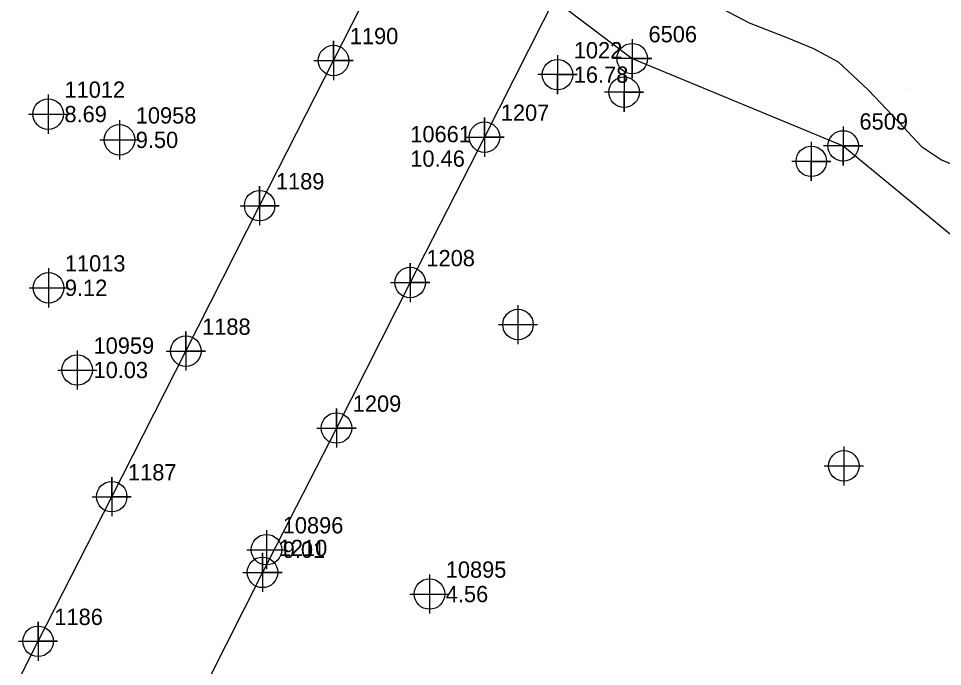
# Model space of a CAD drawing. Extents: x 2062781 to 2066835, y 358981 to 366501.
# Drawn here: x 2064361.2 to 2064503, y 362063.9 to 362163.3 of the extents above; entities that cross this region are included whole.
import ezdxf

# ---------------------------------------------------------------- set-up
doc = ezdxf.new("R2010")
doc.units = 0
for name, color, linetype in [('COGO Default Point Elevation', 7, 'Continuous'), ('COGO Default Point Number', 7, 'Continuous'), ('Exist DTM Breakline Underwater', 7, 'Continuous'), ('Exist DTM Breakline Underwater Cogo Elevation', 7, 'Continuous'), ('Exist DTM Breakline Underwater Cogo Number', 7, 'Continuous'), ('Exist DTM Breakline Underwater Cogo Point CELL', 7, 'Continuous'), ('Exist DTM Regular Point Underwater CELL', 7, 'Continuous'), ('Exist Structure Major Deck Tunnel Box Culvert', 7, 'Continuous'), ('Exist Structure Major Deck Tunnel Box Culvert Cogo Number', 7, 'Continuous'), ('Exist Structure Major Deck Tunnel Box Culvert Cogo Point CELL', 7, 'Continuous'), ('PH Exist DTM Breakline', 7, 'Continuous'), ('PH Exist DTM Point', 7, 'Continuous')]:
    doc.layers.add(name, color=color, linetype=linetype)

msp = doc.modelspace()

# ---------------------------------------------------------------- linework, layer by layer
at = {"layer": 'Exist DTM Breakline Underwater'}
msp.add_lwpolyline([(2064410.69, 362187.23), (2064427.1, 362178.47), (2064455.36, 362157.12), (2064487.72, 362143.73), (2064527.72, 362110.81), (2064562.48, 362081.09), (2064591.81, 362074.54), (2064612.39, 362060.79)], dxfattribs=at)
at = {"layer": 'Exist DTM Breakline Underwater Cogo Point CELL'}
for points in [[(2064455.36, 362160.12), (2064455.36, 362154.12), (2064455.36, 362157.12), (2064458.36, 362157.12), (2064452.36, 362157.12)], [(2064455.36, 362160.12), (2064455.36, 362154.12), (2064455.36, 362157.12), (2064458.36, 362157.12), (2064452.36, 362157.12)], [(2064455.36, 362160.12), (2064455.36, 362154.12), (2064455.36, 362157.12), (2064458.36, 362157.12), (2064452.36, 362157.12)], [(2064443.89, 362157.66), (2064443.89, 362151.66), (2064443.89, 362154.66), (2064446.89, 362154.66), (2064440.89, 362154.66)], [(2064487.72, 362146.73), (2064487.72, 362140.73), (2064487.72, 362143.73), (2064490.72, 362143.73), (2064484.72, 362143.73)], [(2064487.72, 362146.73), (2064487.72, 362140.73), (2064487.72, 362143.73), (2064490.72, 362143.73), (2064484.72, 362143.73)], [(2064487.72, 362146.73), (2064487.72, 362140.73), (2064487.72, 362143.73), (2064490.72, 362143.73), (2064484.72, 362143.73)]]:
    msp.add_lwpolyline(points, dxfattribs=at)
for centre in [(2064455.36, 362157.12), (2064455.36, 362157.12), (2064455.36, 362157.12), (2064443.89, 362154.66), (2064487.72, 362143.73), (2064487.72, 362143.73), (2064487.72, 362143.73)]:
    msp.add_circle(centre, 2.34, dxfattribs=at)
at = {"layer": 'Exist DTM Regular Point Underwater CELL'}
for points in [[(2064454.11, 362154.98), (2064454.11, 362148.98), (2064454.11, 362151.98), (2064457.11, 362151.98), (2064451.11, 362151.98)], [(2064365.75, 362151.61), (2064365.75, 362148.61)], [(2064362.75, 362148.61), (2064365.75, 362148.61)], [(2064365.75, 362148.61), (2064368.75, 362148.61)], [(2064365.75, 362148.61), (2064365.75, 362145.61)], [(2064376.69, 362147.66), (2064376.69, 362144.66)], [(2064373.69, 362144.66), (2064376.69, 362144.66)], [(2064376.69, 362144.66), (2064379.69, 362144.66)], [(2064376.69, 362144.66), (2064376.69, 362141.66)], [(2064482.83, 362144.36), (2064482.83, 362138.36), (2064482.83, 362141.36), (2064485.83, 362141.36), (2064479.83, 362141.36)], [(2064365.81, 362124.97), (2064365.81, 362121.97)], [(2064362.81, 362121.97), (2064365.81, 362121.97)], [(2064365.81, 362121.97), (2064368.81, 362121.97)], [(2064365.81, 362121.97), (2064365.81, 362118.97)], [(2064437.83, 362119.33), (2064437.83, 362116.33)], [(2064434.83, 362116.33), (2064437.83, 362116.33)], [(2064437.83, 362116.33), (2064440.83, 362116.33)], [(2064437.83, 362116.33), (2064437.83, 362113.33)], [(2064370.21, 362112.36), (2064370.21, 362109.36)], [(2064367.21, 362109.36), (2064370.21, 362109.36)], [(2064370.21, 362109.36), (2064373.21, 362109.36)], [(2064370.21, 362109.36), (2064370.21, 362106.36)], [(2064487.82, 362097.65), (2064487.82, 362094.65)], [(2064484.82, 362094.65), (2064487.82, 362094.65)], [(2064487.82, 362094.65), (2064490.82, 362094.65)], [(2064487.82, 362094.65), (2064487.82, 362091.65)], [(2064399.24, 362084.8), (2064399.24, 362081.8)], [(2064396.24, 362081.8), (2064399.24, 362081.8)], [(2064399.24, 362081.8), (2064402.24, 362081.8)], [(2064399.24, 362081.8), (2064399.24, 362078.8)], [(2064424.25, 362078), (2064424.25, 362075)], [(2064421.25, 362075), (2064424.25, 362075)], [(2064424.25, 362075), (2064427.25, 362075)], [(2064424.25, 362075), (2064424.25, 362072)]]:
    msp.add_lwpolyline(points, dxfattribs=at)
for centre in [(2064454.11, 362151.98), (2064365.75, 362148.61), (2064376.69, 362144.66), (2064482.83, 362141.36), (2064365.81, 362121.97), (2064437.83, 362116.33), (2064370.21, 362109.36), (2064487.82, 362094.65), (2064399.24, 362081.8), (2064424.25, 362075)]:
    msp.add_circle(centre, 2.34, dxfattribs=at)
at = {"layer": 'Exist Structure Major Deck Tunnel Box Culvert'}
for points in [[(2064255.42, 361853.85), (2064275.75, 361893.81), (2064296.14, 361933.85), (2064307.58, 361956.23), (2064318.89, 361978.59), (2064330.21, 362000.83), (2064341.53, 362023.17), (2064352.9, 362045.35), (2064364.2, 362067.75), (2064375.5, 362089.93), (2064386.87, 362112.26), (2064398.19, 362134.56), (2064409.53, 362156.83), (2064420.83, 362179.06), (2064432.19, 362201.49), (2064460.2, 362256.32), (2064487.43, 362309.98), (2064514.61, 362363.36), (2064541.87, 362416.97), (2064569.02, 362470.34), (2064596.26, 362523.95)], [(2064619.37, 362512.07), (2064592.26, 362458.71), (2064565.1, 362405.3), (2064537.77, 362351.7), (2064510.65, 362298.32), (2064483.35, 362244.69), (2064455.33, 362189.72), (2064443.94, 362167.39), (2064432.69, 362145.08), (2064421.28, 362122.77), (2064409.98, 362100.46), (2064398.63, 362078.32), (2064387.39, 362056.02), (2064375.97, 362033.72), (2064364.7, 362011.43), (2064353.29, 361989.06), (2064342.01, 361966.81), (2064330.66, 361944.55), (2064319.35, 361922.18), (2064299.02, 361882.17), (2064278.57, 361842.05)]]:
    msp.add_lwpolyline(points, dxfattribs=at)
at = {"layer": 'Exist Structure Major Deck Tunnel Box Culvert Cogo Point CELL'}
for points in [[(2064406.53, 362156.83), (2064412.53, 362156.83), (2064409.53, 362156.83), (2064409.53, 362159.83), (2064409.53, 362153.83)], [(2064406.53, 362156.83), (2064412.53, 362156.83), (2064409.53, 362156.83), (2064409.53, 362159.83), (2064409.53, 362153.83)], [(2064406.53, 362156.83), (2064412.53, 362156.83), (2064409.53, 362156.83), (2064409.53, 362159.83), (2064409.53, 362153.83)], [(2064429.69, 362145.08), (2064435.69, 362145.08), (2064432.69, 362145.08), (2064432.69, 362148.08), (2064432.69, 362142.08)], [(2064429.69, 362145.08), (2064435.69, 362145.08), (2064432.69, 362145.08), (2064432.69, 362148.08), (2064432.69, 362142.08)], [(2064429.69, 362145.08), (2064435.69, 362145.08), (2064432.69, 362145.08), (2064432.69, 362148.08), (2064432.69, 362142.08)], [(2064395.19, 362134.56), (2064401.19, 362134.56), (2064398.19, 362134.56), (2064398.19, 362137.56), (2064398.19, 362131.56)], [(2064395.19, 362134.56), (2064401.19, 362134.56), (2064398.19, 362134.56), (2064398.19, 362137.56), (2064398.19, 362131.56)], [(2064395.19, 362134.56), (2064401.19, 362134.56), (2064398.19, 362134.56), (2064398.19, 362137.56), (2064398.19, 362131.56)], [(2064418.28, 362122.77), (2064424.28, 362122.77), (2064421.28, 362122.77), (2064421.28, 362125.77), (2064421.28, 362119.77)], [(2064418.28, 362122.77), (2064424.28, 362122.77), (2064421.28, 362122.77), (2064421.28, 362125.77), (2064421.28, 362119.77)], [(2064418.28, 362122.77), (2064424.28, 362122.77), (2064421.28, 362122.77), (2064421.28, 362125.77), (2064421.28, 362119.77)], [(2064383.87, 362112.26), (2064389.87, 362112.26), (2064386.87, 362112.26), (2064386.87, 362115.26), (2064386.87, 362109.26)], [(2064383.87, 362112.26), (2064389.87, 362112.26), (2064386.87, 362112.26), (2064386.87, 362115.26), (2064386.87, 362109.26)], [(2064383.87, 362112.26), (2064389.87, 362112.26), (2064386.87, 362112.26), (2064386.87, 362115.26), (2064386.87, 362109.26)], [(2064406.98, 362100.46), (2064412.98, 362100.46), (2064409.98, 362100.46), (2064409.98, 362103.46), (2064409.98, 362097.46)], [(2064406.98, 362100.46), (2064412.98, 362100.46), (2064409.98, 362100.46), (2064409.98, 362103.46), (2064409.98, 362097.46)], [(2064406.98, 362100.46), (2064412.98, 362100.46), (2064409.98, 362100.46), (2064409.98, 362103.46), (2064409.98, 362097.46)], [(2064372.5, 362089.93), (2064378.5, 362089.93), (2064375.5, 362089.93), (2064375.5, 362092.93), (2064375.5, 362086.93)], [(2064372.5, 362089.93), (2064378.5, 362089.93), (2064375.5, 362089.93), (2064375.5, 362092.93), (2064375.5, 362086.93)], [(2064372.5, 362089.93), (2064378.5, 362089.93), (2064375.5, 362089.93), (2064375.5, 362092.93), (2064375.5, 362086.93)], [(2064395.63, 362078.32), (2064401.63, 362078.32), (2064398.63, 362078.32), (2064398.63, 362081.32), (2064398.63, 362075.32)], [(2064395.63, 362078.32), (2064401.63, 362078.32), (2064398.63, 362078.32), (2064398.63, 362081.32), (2064398.63, 362075.32)], [(2064395.63, 362078.32), (2064401.63, 362078.32), (2064398.63, 362078.32), (2064398.63, 362081.32), (2064398.63, 362075.32)], [(2064361.2, 362067.75), (2064367.2, 362067.75), (2064364.2, 362067.75), (2064364.2, 362070.75), (2064364.2, 362064.75)], [(2064361.2, 362067.75), (2064367.2, 362067.75), (2064364.2, 362067.75), (2064364.2, 362070.75), (2064364.2, 362064.75)], [(2064361.2, 362067.75), (2064367.2, 362067.75), (2064364.2, 362067.75), (2064364.2, 362070.75), (2064364.2, 362064.75)]]:
    msp.add_lwpolyline(points, dxfattribs=at)
for centre in [(2064409.53, 362156.83), (2064409.53, 362156.83), (2064409.53, 362156.83), (2064432.69, 362145.08), (2064432.69, 362145.08), (2064432.69, 362145.08), (2064398.19, 362134.56), (2064398.19, 362134.56), (2064398.19, 362134.56), (2064421.28, 362122.77), (2064421.28, 362122.77), (2064421.28, 362122.77), (2064386.87, 362112.26), (2064386.87, 362112.26), (2064386.87, 362112.26), (2064409.98, 362100.46), (2064409.98, 362100.46), (2064409.98, 362100.46), (2064375.5, 362089.93), (2064375.5, 362089.93), (2064375.5, 362089.93), (2064398.63, 362078.32), (2064398.63, 362078.32), (2064398.63, 362078.32), (2064364.2, 362067.75), (2064364.2, 362067.75), (2064364.2, 362067.75)]:
    msp.add_circle(centre, 2.34, dxfattribs=at)
at = {"layer": 'PH Exist DTM Breakline'}
msp.add_lwpolyline([(2064466.41, 362166.27), (2064473.32, 362162.6), (2064479.06, 362160.37), (2064483.15, 362158.66), (2064486.94, 362156.64), (2064491.6, 362152.3), (2064497.02, 362146.54), (2064499.75, 362143.66), (2064502.81, 362141.59), (2064506.8, 362139.89)], dxfattribs=at)
at = {"layer": 'PH Exist DTM Point'}
msp.add_line((2064497.65, 362152.34), (2064497.65, 362152.34), dxfattribs=at)

# ---------------------------------------------------------------- texts
at = {"layer": 'COGO Default Point Elevation'}
for s, p in [('8.69', (2064368.25, 362147.36)), ('9.50', (2064379.19, 362143.41)), ('10.46', (2064421.31, 362140.54)), ('9.12', (2064368.31, 362120.72)), ('10.03', (2064372.71, 362108.11)), ('9.01', (2064401.74, 362080.55)), ('4.56', (2064426.75, 362073.75))]:
    msp.add_text(s, height=2.5, dxfattribs=at).set_placement(p)
at = {"layer": 'COGO Default Point Number'}
for s, p in [('11012', (2064368.25, 362151.11)), ('10958', (2064379.19, 362147.16)), ('10661', (2064421.31, 362144.29)), ('11013', (2064368.31, 362124.47)), ('10959', (2064372.71, 362111.86)), ('10896', (2064401.74, 362084.3)), ('10895', (2064426.75, 362077.5))]:
    msp.add_text(s, height=2.5, dxfattribs=at).set_placement(p)
at = {"layer": 'Exist DTM Breakline Underwater Cogo Elevation'}
msp.add_text('16.78', height=2.5, dxfattribs=at).set_placement((2064446.39, 362153.41))
at = {"layer": 'Exist DTM Breakline Underwater Cogo Number'}
for s, p in [('6506', (2064457.86, 362159.62)), ('6506', (2064457.86, 362159.62)), ('6506', (2064457.86, 362159.62)), ('1022', (2064446.39, 362157.16)), ('6509', (2064490.22, 362146.23)), ('6509', (2064490.22, 362146.23)), ('6509', (2064490.22, 362146.23))]:
    msp.add_text(s, height=2.5, dxfattribs=at).set_placement(p)
at = {"layer": 'Exist Structure Major Deck Tunnel Box Culvert Cogo Number'}
for s, p in [('1190', (2064412.03, 362159.33)), ('1190', (2064412.03, 362159.33)), ('1190', (2064412.03, 362159.33)), ('1207', (2064435.19, 362147.58)), ('1207', (2064435.19, 362147.58)), ('1207', (2064435.19, 362147.58)), ('1189', (2064400.69, 362137.06)), ('1189', (2064400.69, 362137.06)), ('1189', (2064400.69, 362137.06)), ('1208', (2064423.78, 362125.27)), ('1208', (2064423.78, 362125.27)), ('1208', (2064423.78, 362125.27)), ('1188', (2064389.37, 362114.76)), ('1188', (2064389.37, 362114.76)), ('1188', (2064389.37, 362114.76)), ('1209', (2064412.48, 362102.96)), ('1209', (2064412.48, 362102.96)), ('1209', (2064412.48, 362102.96)), ('1187', (2064378, 362092.43)), ('1187', (2064378, 362092.43)), ('1187', (2064378, 362092.43)), ('1210', (2064401.13, 362080.82)), ('1210', (2064401.13, 362080.82)), ('1210', (2064401.13, 362080.82)), ('1186', (2064366.7, 362070.25)), ('1186', (2064366.7, 362070.25)), ('1186', (2064366.7, 362070.25))]:
    msp.add_text(s, height=2.5, dxfattribs=at).set_placement(p)

doc.saveas('drawing.dxf')
